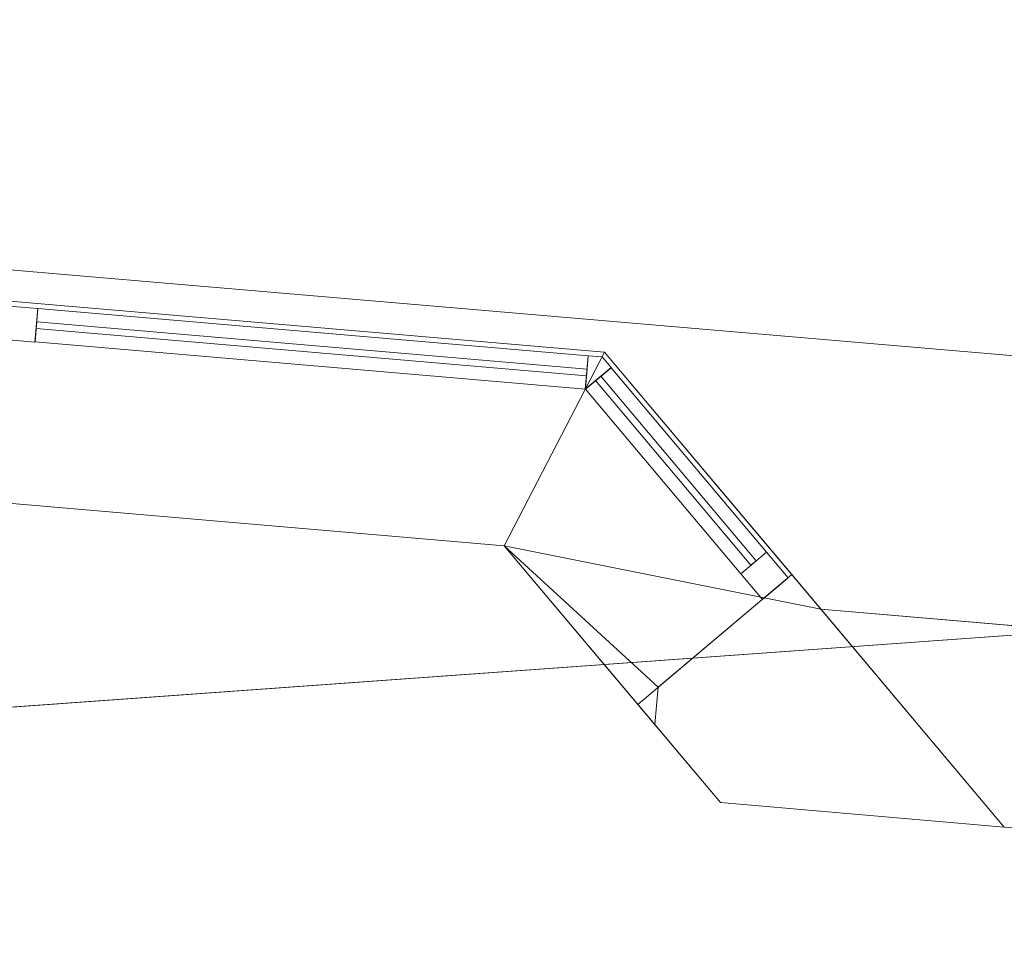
# Model space of a CAD drawing. Header units: millimetres. Extents: x -430348 to -225823, y -86243 to 5084.
# Tile 674 of 1056: x -366170 to -364704, y 71 to 1461. Entities that reach past the tile are written whole.
import ezdxf

# ---------------------------------------------------------------- set-up
doc = ezdxf.new("R2010")
doc.units = ezdxf.units.MM
for name, color, linetype, lineweight in [('A-GLAZ-CURT', 52, 'Continuous', 9), ('A-GLAZ-CWMG', 51, 'Continuous', 9), ('A-ROOF', 132, 'Continuous', 9), ('A-WALL', 113, 'Continuous', 9)]:
    doc.layers.add(name, color=color, linetype=linetype, lineweight=lineweight)

# ---------------------------------------------------------------- blocks, each defined once
blk = doc.blocks.new('System Panel - Glazed-518578-_3D_ Copy 1')
at = {"layer": 'A-GLAZ-CURT', "transparency": 33554471}
mesh = blk.add_polyface(dxfattribs=at)
corners = [(-411.3, 5), (-411.3, 5, 575), (411.3, 5, 575), (411.3, 5)]
mesh.append_faces([[corners[k] for k in face] for face in [(2, 3, 0, 1)]])
mesh = blk.add_polyface(dxfattribs=at)
corners = [(411.3, -5), (-411.3, -5), (-411.3, 5), (411.3, 5)]
mesh.append_faces([[corners[k] for k in face] for face in [(3, 0, 1, 2)]])
mesh = blk.add_polyface(dxfattribs=at)
corners = [(-411.3, -5, 575), (411.3, -5, 575), (411.3, 5, 575), (-411.3, 5, 575)]
mesh.append_faces([[corners[k] for k in face] for face in [(3, 0, 1, 2)]])
mesh = blk.add_polyface(dxfattribs=at)
corners = [(-411.3, -5), (-411.3, -5, 575), (-411.3, 5, 575), (-411.3, 5)]
mesh.append_faces([[corners[k] for k in face] for face in [(3, 0, 1, 2)]])
mesh = blk.add_polyface(dxfattribs=at)
corners = [(411.3, -5, 575), (411.3, -5), (411.3, 5), (411.3, 5, 575)]
mesh.append_faces([[corners[k] for k in face] for face in [(3, 0, 1, 2)]])
mesh = blk.add_polyface(dxfattribs=at)
corners = [(-411.3, -5), (411.3, -5), (411.3, -5, 575), (-411.3, -5, 575)]
mesh.append_faces([[corners[k] for k in face] for face in [(3, 0, 1, 2)]])
blk = doc.blocks.new('Quad Corner Mullion - Quad Mullion 1-518579-_3D_ Copy 1')
at = {"layer": 'A-GLAZ-CWMG'}
mesh = blk.add_polyface(dxfattribs=at)
corners = [(25, 10.4), (10.4, 25), (-10.4, 25), (-10.4, -25)]
mesh.append_faces([[corners[k] for k in face] for face in [(0, 1, 2, 3)]])
mesh = blk.add_polyface(dxfattribs=at)
corners = [(-10.4, 25), (10.4, 25), (10.4, 25, -650), (-10.4, 25, -650)]
mesh.append_faces([[corners[k] for k in face] for face in [(3, 0, 1, 2)]])
mesh = blk.add_polyface(dxfattribs=at)
corners = [(-10.4, -25), (-10.4, 25), (-10.4, 25, -650), (-10.4, -25, -650)]
mesh.append_faces([[corners[k] for k in face] for face in [(0, 1, 2, 3)]])
mesh = blk.add_polyface(dxfattribs=at)
corners = [(10.4, 25), (25, 10.4), (25, 10.4, -650), (10.4, 25, -650)]
mesh.append_faces([[corners[k] for k in face] for face in [(0, 1, 2, 3)]])
mesh = blk.add_polyface(dxfattribs=at)
corners = [(25, 10.4), (-10.4, -25), (-10.4, -25, -650), (25, 10.4, -650)]
mesh.append_faces([[corners[k] for k in face] for face in [(0, 1, 2, 3)]])
blk = doc.blocks.new('Rectangular Mullion - 50mm x 50mm-518576-_3D_ Copy 1')
at = {"layer": 'A-GLAZ-CWMG'}
mesh = blk.add_polyface(dxfattribs=at)
corners = [(0, 25), (-50, 25), (-50, -25), (0, -25)]
mesh.append_faces([[corners[k] for k in face] for face in [(3, 0, 1, 2)]])
mesh = blk.add_polyface(dxfattribs=at)
corners = [(0, 25, -822.6), (0, -25, -822.6), (-50, -25, -822.6), (-50, 25, -822.6)]
mesh.append_faces([[corners[k] for k in face] for face in [(0, 1, 2, 3)]])
mesh = blk.add_polyface(dxfattribs=at)
corners = [(-50, 25), (0, 25), (0, 25, -822.6), (-50, 25, -822.6)]
mesh.append_faces([[corners[k] for k in face] for face in [(0, 1, 2, 3)]])
mesh = blk.add_polyface(dxfattribs=at)
corners = [(-50, -25), (-50, 25), (-50, 25, -822.6), (-50, -25, -822.6)]
mesh.append_faces([[corners[k] for k in face] for face in [(0, 1, 2, 3)]])
mesh = blk.add_polyface(dxfattribs=at)
corners = [(0, 25), (0, -25), (0, -25, -822.6), (0, 25, -822.6)]
mesh.append_faces([[corners[k] for k in face] for face in [(0, 1, 2, 3)]])
mesh = blk.add_polyface(dxfattribs=at)
corners = [(0, -25), (-50, -25), (-50, -25, -822.6), (0, -25, -822.6)]
mesh.append_faces([[corners[k] for k in face] for face in [(0, 1, 2, 3)]])
blk = doc.blocks.new('System Panel - Glazed-518584-_3D_ Copy 1')
at = {"layer": 'A-GLAZ-CURT', "transparency": 33554471}
mesh = blk.add_polyface(dxfattribs=at)
corners = [(-179.6, 5), (-179.6, 5, 575), (179.6, 5, 575), (179.6, 5)]
mesh.append_faces([[corners[k] for k in face] for face in [(2, 3, 0, 1)]])
mesh = blk.add_polyface(dxfattribs=at)
corners = [(179.6, -5), (-179.6, -5), (-179.6, 5), (179.6, 5)]
mesh.append_faces([[corners[k] for k in face] for face in [(3, 0, 1, 2)]])
mesh = blk.add_polyface(dxfattribs=at)
corners = [(-179.6, -5, 575), (179.6, -5, 575), (179.6, 5, 575), (-179.6, 5, 575)]
mesh.append_faces([[corners[k] for k in face] for face in [(3, 0, 1, 2)]])
mesh = blk.add_polyface(dxfattribs=at)
corners = [(-179.6, -5), (-179.6, -5, 575), (-179.6, 5, 575), (-179.6, 5)]
mesh.append_faces([[corners[k] for k in face] for face in [(3, 0, 1, 2)]])
mesh = blk.add_polyface(dxfattribs=at)
corners = [(179.6, -5, 575), (179.6, -5), (179.6, 5), (179.6, 5, 575)]
mesh.append_faces([[corners[k] for k in face] for face in [(3, 0, 1, 2)]])
mesh = blk.add_polyface(dxfattribs=at)
corners = [(-179.6, -5), (179.6, -5), (179.6, -5, 575), (-179.6, -5, 575)]
mesh.append_faces([[corners[k] for k in face] for face in [(3, 0, 1, 2)]])
blk = doc.blocks.new('Rectangular Mullion - 50mm x 50mm-430066-_3D_ Copy 1')
at = {"layer": 'A-GLAZ-CWMG'}
mesh = blk.add_polyface(dxfattribs=at)
corners = [(0, 25), (-50, 25), (-50, -25), (0, -25)]
mesh.append_faces([[corners[k] for k in face] for face in [(2, 3, 0, 1)]])
mesh = blk.add_polyface(dxfattribs=at)
corners = [(-50, 25), (0, 25), (0, 25, -650), (-50, 25, -650)]
mesh.append_faces([[corners[k] for k in face] for face in [(0, 1, 2, 3)]])
mesh = blk.add_polyface(dxfattribs=at)
corners = [(-50, -25), (-50, 25), (-50, 25, -650), (-50, -25, -650)]
mesh.append_faces([[corners[k] for k in face] for face in [(0, 1, 2, 3)]])
mesh = blk.add_polyface(dxfattribs=at)
corners = [(0, 25), (0, -25), (0, -25, -650), (0, 25, -650)]
mesh.append_faces([[corners[k] for k in face] for face in [(0, 1, 2, 3)]])
mesh = blk.add_polyface(dxfattribs=at)
corners = [(0, -25), (-50, -25), (-50, -25, -650), (0, -25, -650)]
mesh.append_faces([[corners[k] for k in face] for face in [(0, 1, 2, 3)]])
blk = doc.blocks.new('Rectangular Mullion - 50mm x 50mm-518581-_3D_ Copy 1')
at = {"layer": 'A-GLAZ-CWMG'}
mesh = blk.add_polyface(dxfattribs=at)
corners = [(0, 25), (-50, 25), (-50, -25), (0, -25)]
mesh.append_faces([[corners[k] for k in face] for face in [(3, 0, 1, 2)]])
mesh = blk.add_polyface(dxfattribs=at)
corners = [(0, 25, -359.3), (0, -25, -359.3), (-50, -25, -359.3), (-50, 25, -359.3)]
mesh.append_faces([[corners[k] for k in face] for face in [(3, 0, 1, 2)]])
mesh = blk.add_polyface(dxfattribs=at)
corners = [(-50, 25), (0, 25), (0, 25, -359.3), (-50, 25, -359.3)]
mesh.append_faces([[corners[k] for k in face] for face in [(3, 0, 1, 2)]])
mesh = blk.add_polyface(dxfattribs=at)
corners = [(-50, -25), (-50, 25), (-50, 25, -359.3), (-50, -25, -359.3)]
mesh.append_faces([[corners[k] for k in face] for face in [(3, 0, 1, 2)]])
mesh = blk.add_polyface(dxfattribs=at)
corners = [(0, 25), (0, -25), (0, -25, -359.3), (0, 25, -359.3)]
mesh.append_faces([[corners[k] for k in face] for face in [(3, 0, 1, 2)]])
mesh = blk.add_polyface(dxfattribs=at)
corners = [(0, -25), (-50, -25), (-50, -25, -359.3), (0, -25, -359.3)]
mesh.append_faces([[corners[k] for k in face] for face in [(3, 0, 1, 2)]])
blk = doc.blocks.new('Rectangular Mullion - 50mm x 50mm-518582-_3D_ Copy 1')
at = {"layer": 'A-GLAZ-CWMG'}
mesh = blk.add_polyface(dxfattribs=at)
corners = [(0, 25), (-50, 25), (-50, -25), (0, -25)]
mesh.append_faces([[corners[k] for k in face] for face in [(2, 3, 0, 1)]])
mesh = blk.add_polyface(dxfattribs=at)
corners = [(0, 25, -359.3), (0, -25, -359.3), (-50, -25, -359.3), (-50, 25, -359.3)]
mesh.append_faces([[corners[k] for k in face] for face in [(0, 1, 2, 3)]])
mesh = blk.add_polyface(dxfattribs=at)
corners = [(-50, 25), (0, 25), (0, 25, -359.3), (-50, 25, -359.3)]
mesh.append_faces([[corners[k] for k in face] for face in [(3, 0, 1, 2)]])
mesh = blk.add_polyface(dxfattribs=at)
corners = [(-50, -25), (-50, 25), (-50, 25, -359.3), (-50, -25, -359.3)]
mesh.append_faces([[corners[k] for k in face] for face in [(3, 0, 1, 2)]])
mesh = blk.add_polyface(dxfattribs=at)
corners = [(0, 25), (0, -25), (0, -25, -359.3), (0, 25, -359.3)]
mesh.append_faces([[corners[k] for k in face] for face in [(3, 0, 1, 2)]])
mesh = blk.add_polyface(dxfattribs=at)
corners = [(0, -25), (-50, -25), (-50, -25, -359.3), (0, -25, -359.3)]
mesh.append_faces([[corners[k] for k in face] for face in [(3, 0, 1, 2)]])
blk = doc.blocks.new('Rectangular Mullion - 50mm x 50mm-518575-_3D_ Copy 1')
at = {"layer": 'A-GLAZ-CWMG'}
mesh = blk.add_polyface(dxfattribs=at)
corners = [(0, 25), (-50, 25), (-50, -25), (0, -25)]
mesh.append_faces([[corners[k] for k in face] for face in [(2, 3, 0, 1)]])
mesh = blk.add_polyface(dxfattribs=at)
corners = [(0, 25, -822.6), (0, -25, -822.6), (-50, -25, -822.6), (-50, 25, -822.6)]
mesh.append_faces([[corners[k] for k in face] for face in [(0, 1, 2, 3)]])
mesh = blk.add_polyface(dxfattribs=at)
corners = [(-50, 25), (0, 25), (0, 25, -822.6), (-50, 25, -822.6)]
mesh.append_faces([[corners[k] for k in face] for face in [(0, 1, 2, 3)]])
mesh = blk.add_polyface(dxfattribs=at)
corners = [(-50, -25), (-50, 25), (-50, 25, -822.6), (-50, -25, -822.6)]
mesh.append_faces([[corners[k] for k in face] for face in [(0, 1, 2, 3)]])
mesh = blk.add_polyface(dxfattribs=at)
corners = [(0, 25), (0, -25), (0, -25, -822.6), (0, 25, -822.6)]
mesh.append_faces([[corners[k] for k in face] for face in [(0, 1, 2, 3)]])
mesh = blk.add_polyface(dxfattribs=at)
corners = [(0, -25), (-50, -25), (-50, -25, -822.6), (0, -25, -822.6)]
mesh.append_faces([[corners[k] for k in face] for face in [(0, 1, 2, 3)]])
blk = doc.blocks.new('Quad Corner Mullion - Quad Mullion 1-518596-_3D_ Copy 1')
at = {"layer": 'A-GLAZ-CWMG'}
mesh = blk.add_polyface(dxfattribs=at)
corners = [(25, 10.4, -650), (-10.4, -25, -650), (-10.4, 25, -650), (10.4, 25, -650)]
mesh.append_faces([[corners[k] for k in face] for face in [(2, 3, 0, 1)]])
mesh = blk.add_polyface(dxfattribs=at)
corners = [(-10.4, 25), (10.4, 25), (10.4, 25, -650), (-10.4, 25, -650)]
mesh.append_faces([[corners[k] for k in face] for face in [(3, 0, 1, 2)]])
mesh = blk.add_polyface(dxfattribs=at)
corners = [(-10.4, -25), (-10.4, 25), (-10.4, 25, -650), (-10.4, -25, -650)]
mesh.append_faces([[corners[k] for k in face] for face in [(3, 0, 1, 2)]])
mesh = blk.add_polyface(dxfattribs=at)
corners = [(10.4, 25), (25, 10.4), (25, 10.4, -650), (10.4, 25, -650)]
mesh.append_faces([[corners[k] for k in face] for face in [(0, 1, 2, 3)]])
mesh = blk.add_polyface(dxfattribs=at)
corners = [(25, 10.4), (-10.4, -25), (-10.4, -25, -650), (25, 10.4, -650)]
mesh.append_faces([[corners[k] for k in face] for face in [(3, 0, 1, 2)]])
blk = doc.blocks.new('Rectangular Mullion - 50mm x 50mm-386504-_3D_ Copy 1')
at = {"layer": 'A-GLAZ-CWMG'}
mesh = blk.add_polyface(dxfattribs=at)
corners = [(0, 25, -650), (0, -25, -650), (-50, -25, -650), (-50, 25, -650)]
mesh.append_faces([[corners[k] for k in face] for face in [(3, 0, 1, 2)]])
mesh = blk.add_polyface(dxfattribs=at)
corners = [(-50, 25), (0, 25), (0, 25, -650), (-50, 25, -650)]
mesh.append_faces([[corners[k] for k in face] for face in [(3, 0, 1, 2)]])
mesh = blk.add_polyface(dxfattribs=at)
corners = [(-50, -25), (-50, 25), (-50, 25, -650), (-50, -25, -650)]
mesh.append_faces([[corners[k] for k in face] for face in [(3, 0, 1, 2)]])
mesh = blk.add_polyface(dxfattribs=at)
corners = [(0, 25), (0, -25), (0, -25, -650), (0, 25, -650)]
mesh.append_faces([[corners[k] for k in face] for face in [(3, 0, 1, 2)]])
mesh = blk.add_polyface(dxfattribs=at)
corners = [(0, -25), (-50, -25), (-50, -25, -650), (0, -25, -650)]
mesh.append_faces([[corners[k] for k in face] for face in [(3, 0, 1, 2)]])
blk = doc.blocks.new('Rectangular Mullion - 50mm x 50mm-386276-_3D_ Copy 1')
at = {"layer": 'A-GLAZ-CWMG'}
mesh = blk.add_polyface(dxfattribs=at)
corners = [(25, 25), (-25, 25), (-25, -25), (25, -25)]
mesh.append_faces([[corners[k] for k in face] for face in [(2, 3, 0, 1)]])
mesh = blk.add_polyface(dxfattribs=at)
corners = [(-25, 25), (25, 25), (25, 25, -650), (-25, 25, -650)]
mesh.append_faces([[corners[k] for k in face] for face in [(3, 0, 1, 2)]])
mesh = blk.add_polyface(dxfattribs=at)
corners = [(-25, -25), (-25, 25), (-25, 25, -650), (-25, -25, -650)]
mesh.append_faces([[corners[k] for k in face] for face in [(3, 0, 1, 2)]])
mesh = blk.add_polyface(dxfattribs=at)
corners = [(25, 25), (25, -25), (25, -25, -650), (25, 25, -650)]
mesh.append_faces([[corners[k] for k in face] for face in [(3, 0, 1, 2)]])
mesh = blk.add_polyface(dxfattribs=at)
corners = [(25, -25), (-25, -25), (-25, -25, -650), (25, -25, -650)]
mesh.append_faces([[corners[k] for k in face] for face in [(3, 0, 1, 2)]])
blk = doc.blocks.new('Rectangular Mullion - 50mm x 50mm-518577-_3D_ Copy 1')
at = {"layer": 'A-GLAZ-CWMG'}
mesh = blk.add_polyface(dxfattribs=at)
corners = [(25, 25), (-25, 25), (-25, -25), (25, -25)]
mesh.append_faces([[corners[k] for k in face] for face in [(2, 3, 0, 1)]])
mesh = blk.add_polyface(dxfattribs=at)
corners = [(25, 25, -822.6), (25, -25, -822.6), (-25, -25, -822.6), (-25, 25, -822.6)]
mesh.append_faces([[corners[k] for k in face] for face in [(0, 1, 2, 3)]])
mesh = blk.add_polyface(dxfattribs=at)
corners = [(-25, 25), (25, 25), (25, 25, -822.6), (-25, 25, -822.6)]
mesh.append_faces([[corners[k] for k in face] for face in [(0, 1, 2, 3)]])
mesh = blk.add_polyface(dxfattribs=at)
corners = [(-25, -25), (-25, 25), (-25, 25, -822.6), (-25, -25, -822.6)]
mesh.append_faces([[corners[k] for k in face] for face in [(0, 1, 2, 3)]])
mesh = blk.add_polyface(dxfattribs=at)
corners = [(25, 25), (25, -25), (25, -25, -822.6), (25, 25, -822.6)]
mesh.append_faces([[corners[k] for k in face] for face in [(0, 1, 2, 3)]])
mesh = blk.add_polyface(dxfattribs=at)
corners = [(25, -25), (-25, -25), (-25, -25, -822.6), (25, -25, -822.6)]
mesh.append_faces([[corners[k] for k in face] for face in [(0, 1, 2, 3)]])
blk = doc.blocks.new('Rectangular Mullion - 50mm x 50mm-430063-_3D_ Copy 1')
at = {"layer": 'A-GLAZ-CWMG'}
mesh = blk.add_polyface(dxfattribs=at)
corners = [(25, 25, -650), (25, -25, -650), (-25, -25, -650), (-25, 25, -650)]
mesh.append_faces([[corners[k] for k in face] for face in [(0, 1, 2, 3)]])
mesh = blk.add_polyface(dxfattribs=at)
corners = [(-25, 25), (25, 25), (25, 25, -650), (-25, 25, -650)]
mesh.append_faces([[corners[k] for k in face] for face in [(0, 1, 2, 3)]])
mesh = blk.add_polyface(dxfattribs=at)
corners = [(-25, -25), (-25, 25), (-25, 25, -650), (-25, -25, -650)]
mesh.append_faces([[corners[k] for k in face] for face in [(0, 1, 2, 3)]])
mesh = blk.add_polyface(dxfattribs=at)
corners = [(25, 25), (25, -25), (25, -25, -650), (25, 25, -650)]
mesh.append_faces([[corners[k] for k in face] for face in [(0, 1, 2, 3)]])
mesh = blk.add_polyface(dxfattribs=at)
corners = [(25, -25), (-25, -25), (-25, -25, -650), (25, -25, -650)]
mesh.append_faces([[corners[k] for k in face] for face in [(0, 1, 2, 3)]])
blk = doc.blocks.new('Rectangular Mullion - 50mm x 50mm-518583-_3D_ Copy 1')
at = {"layer": 'A-GLAZ-CWMG'}
mesh = blk.add_polyface(dxfattribs=at)
corners = [(25, 25), (-25, 25), (-25, -25), (25, -25)]
mesh.append_faces([[corners[k] for k in face] for face in [(2, 3, 0, 1)]])
mesh = blk.add_polyface(dxfattribs=at)
corners = [(25, 25, -359.3), (25, -25, -359.3), (-25, -25, -359.3), (-25, 25, -359.3)]
mesh.append_faces([[corners[k] for k in face] for face in [(0, 1, 2, 3)]])
mesh = blk.add_polyface(dxfattribs=at)
corners = [(-25, 25), (25, 25), (25, 25, -359.3), (-25, 25, -359.3)]
mesh.append_faces([[corners[k] for k in face] for face in [(3, 0, 1, 2)]])
mesh = blk.add_polyface(dxfattribs=at)
corners = [(-25, -25), (-25, 25), (-25, 25, -359.3), (-25, -25, -359.3)]
mesh.append_faces([[corners[k] for k in face] for face in [(3, 0, 1, 2)]])
mesh = blk.add_polyface(dxfattribs=at)
corners = [(25, 25), (25, -25), (25, -25, -359.3), (25, 25, -359.3)]
mesh.append_faces([[corners[k] for k in face] for face in [(3, 0, 1, 2)]])
mesh = blk.add_polyface(dxfattribs=at)
corners = [(25, -25), (-25, -25), (-25, -25, -359.3), (25, -25, -359.3)]
mesh.append_faces([[corners[k] for k in face] for face in [(3, 0, 1, 2)]])

msp = doc.modelspace()

# ---------------------------------------------------------------- block references
at = {"layer": 'A-GLAZ-CURT', "transparency": 33554471}
for name, p, rotation in [('System Panel - Glazed-518578-_3D_ Copy 1', (-365735.2, 971.2, 61847.6), 175.0947647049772), ('System Panel - Glazed-518578-_3D_ Copy 1', (-365735.2, 971.2, 59347.6), 175.0947647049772), ('System Panel - Glazed-518578-_3D_ Copy 1', (-365735.2, 971.2, 59972.6), 175.0947647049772), ('System Panel - Glazed-518578-_3D_ Copy 1', (-365735.2, 971.2, 62472.6), 175.0947647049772), ('System Panel - Glazed-518584-_3D_ Copy 1', (-365192.7, 789.8, 61847.6), 130.0947647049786), ('System Panel - Glazed-518584-_3D_ Copy 1', (-365192.7, 789.8, 59347.6), 130.0947647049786), ('System Panel - Glazed-518584-_3D_ Copy 1', (-365192.7, 789.8, 62472.6), 130.0947647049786), ('System Panel - Glazed-518584-_3D_ Copy 1', (-365192.7, 789.8, 59972.6), 130.0947647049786)]:
    msp.add_blockref(name, p, dxfattribs=dict(at, rotation=rotation))
at = {"layer": 'A-GLAZ-CWMG', "extrusion": (0, 0, -1), "rotation": 4.905235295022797}
for name, p in [('Rectangular Mullion - 50mm x 50mm-386276-_3D_ Copy 1', (366169.9, 1008.5, -61797.6)), ('Rectangular Mullion - 50mm x 50mm-430063-_3D_ Copy 1', (366169.9, 1008.5, -62447.6)), ('Rectangular Mullion - 50mm x 50mm-386276-_3D_ Copy 1', (366169.9, 1008.5, -59297.6)), ('Rectangular Mullion - 50mm x 50mm-430063-_3D_ Copy 1', (366169.9, 1008.5, -59947.6))]:
    msp.add_blockref(name, p, dxfattribs=at)
at = {"layer": 'A-GLAZ-CWMG', "extrusion": (0.996337, -0.085508, 0), "rotation": 270}
for p in [(-30305.6, 61797.6, -364067.4), (-30305.6, 59297.6, -364067.4)]:
    msp.add_blockref('Rectangular Mullion - 50mm x 50mm-518576-_3D_ Copy 1', p, dxfattribs=at)
at = {"layer": 'A-GLAZ-CWMG', "extrusion": (-0.996337, 0.085508, 0), "rotation": 90}
for name, p in [('Rectangular Mullion - 50mm x 50mm-518575-_3D_ Copy 1', (30305.6, 63097.6, 364890)), ('Rectangular Mullion - 50mm x 50mm-518575-_3D_ Copy 1', (30305.6, 60597.6, 364890)), ('Rectangular Mullion - 50mm x 50mm-518577-_3D_ Copy 1', (30305.6, 62447.6, 364890)), ('Rectangular Mullion - 50mm x 50mm-518577-_3D_ Copy 1', (30305.6, 59947.6, 364890))]:
    msp.add_blockref(name, p, dxfattribs=at)
at = {"layer": 'A-GLAZ-CWMG'}
for name, p, rotation in [('Quad Corner Mullion - Quad Mullion 1-518579-_3D_ Copy 1', (-365315.1, 935.2, 63097.6), 355.0947647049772), ('Quad Corner Mullion - Quad Mullion 1-518579-_3D_ Copy 1', (-365315.1, 935.2, 60597.6), 355.0947647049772), ('Quad Corner Mullion - Quad Mullion 1-518596-_3D_ Copy 1', (-365315.1, 935.2, 59947.6), 355.0947647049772), ('Quad Corner Mullion - Quad Mullion 1-518596-_3D_ Copy 1', (-365315.1, 935.2, 62447.6), 355.0947647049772), ('Rectangular Mullion - 50mm x 50mm-430066-_3D_ Copy 1', (-365044.8, 614.2, 63097.6), 310.0947647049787), ('Rectangular Mullion - 50mm x 50mm-430066-_3D_ Copy 1', (-365044.8, 614.2, 60597.6), 310.0947647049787), ('Rectangular Mullion - 50mm x 50mm-386504-_3D_ Copy 1', (-365044.8, 614.2, 62447.6), 310.0947647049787), ('Rectangular Mullion - 50mm x 50mm-386504-_3D_ Copy 1', (-365044.8, 614.2, 59947.6), 310.0947647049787)]:
    msp.add_blockref(name, p, dxfattribs=dict(at, rotation=rotation))
at = {"layer": 'A-GLAZ-CWMG', "extrusion": (-0.644054, 0.76498, 0), "rotation": 90}
for name, p in [('Rectangular Mullion - 50mm x 50mm-518581-_3D_ Copy 1', (278856.5, 63097.6, 235987.6)), ('Rectangular Mullion - 50mm x 50mm-518581-_3D_ Copy 1', (278856.5, 60597.6, 235987.6)), ('Rectangular Mullion - 50mm x 50mm-518583-_3D_ Copy 1', (278856.5, 62447.6, 235987.6)), ('Rectangular Mullion - 50mm x 50mm-518583-_3D_ Copy 1', (278856.5, 59947.6, 235987.6))]:
    msp.add_blockref(name, p, dxfattribs=at)
at = {"layer": 'A-GLAZ-CWMG', "extrusion": (0.644054, -0.76498, 0), "rotation": 270}
for p in [(-278856.5, 61797.6, -235628.3), (-278856.5, 59297.6, -235628.3)]:
    msp.add_blockref('Rectangular Mullion - 50mm x 50mm-518582-_3D_ Copy 1', p, dxfattribs=at)

# ---------------------------------------------------------------- meshes
at = {"layer": 'A-ROOF'}
mesh = msp.add_polyface(dxfattribs=at)
corners = [(-386722.6, 2851.6, 63097.6), (-386722.6, 2851.6, 63197.6), (-362053.3, 734.5, 63197.6), (-362053.3, 734.5, 63097.6)]
mesh.append_faces([[corners[k] for k in face] for face in [(1, 2, 3, 0)]])
mesh = msp.add_polyface(dxfattribs=at)
corners = [(-362053.3, 734.5, 63197.6), (-386722.6, 2851.6, 63197.6), (-383374.5, -921.7, 65747.6), (-381211.9, -1107.3, 65747.6), (-381160.7, -509.8, 65307.3), (-380343.7, -579.9, 65307.3), (-380394.9, -1177.5, 65747.6), (-368877.3, -2165.9, 65747.6), (-368830.1, -1616.2, 65342.5), (-368013.1, -1686.3, 65342.5), (-368060.3, -2236, 65747.6), (-365938.6, -2418.1, 65747.6)]
mesh.append_faces([[corners[k] for k in face] for face in [(4, 1, 2, 3)]], dxfattribs={"vtx0": -1})
mesh.append_faces([[corners[k] for k in face] for face in [(1, 4, 5, 0)]], dxfattribs={"vtx0": -1, "vtx2": -1})
mesh.append_faces([[corners[k] for k in face] for face in [(11, 0, 9, 10)]], dxfattribs={"vtx1": -1})
mesh.append_faces([[corners[k] for k in face] for face in [(8, 9, 0, 5)]], dxfattribs={"vtx1": -1, "vtx2": -1, "vtx3": -1})
mesh.append_faces([[corners[k] for k in face] for face in [(6, 7, 8, 5)]], dxfattribs={"vtx2": -1})
mesh = msp.add_polyface(dxfattribs=at)
corners = [(-386722.6, 2851.6, 63097.6), (-362053.3, 734.5, 63097.6), (-365938.6, -2418.1, 65647.6), (-368060.3, -2236, 65647.6), (-368013.1, -1686.3, 65242.5), (-368830.1, -1616.2, 65242.5), (-368877.3, -2165.9, 65647.6), (-380394.9, -1177.5, 65647.6), (-380343.7, -579.9, 65207.3), (-381160.7, -509.8, 65207.3), (-381211.9, -1107.3, 65647.6), (-383374.5, -921.7, 65647.6)]
mesh.append_faces([[corners[k] for k in face] for face in [(4, 1, 2, 3)]], dxfattribs={"vtx0": -1})
mesh.append_faces([[corners[k] for k in face] for face in [(1, 4, 5, 8)]], dxfattribs={"vtx0": -1, "vtx2": -1, "vtx3": -1})
mesh.append_faces([[corners[k] for k in face] for face in [(11, 0, 9, 10)]], dxfattribs={"vtx1": -1})
mesh.append_faces([[corners[k] for k in face] for face in [(8, 9, 0, 1)]], dxfattribs={"vtx1": -1, "vtx3": -1})
mesh.append_faces([[corners[k] for k in face] for face in [(5, 6, 7, 8)]], dxfattribs={"vtx3": -1})
mesh = msp.add_polyface(dxfattribs=at)
corners = [(-362651.8, -6239.9, 63197.6), (-362053.3, 734.5, 63197.6), (-365938.6, -2418.1, 65747.6)]
mesh.append_faces([[corners[k] for k in face] for face in [(0, 1, 2)]])
mesh = msp.add_polyface(dxfattribs=at)
corners = [(-362053.3, 734.5, 63097.6), (-362651.8, -6239.9, 63097.6), (-365938.6, -2418.1, 65647.6)]
mesh.append_faces([[corners[k] for k in face] for face in [(2, 0, 1)]])
at = {"layer": 'A-WALL'}
mesh = msp.add_polyface(dxfattribs=at)
corners = [(-365298.9, 966.4, 58197.6), (-367035.4, 1115.4, 58197.6), (-367035.4, 1115.4, 59297.6), (-365298.9, 966.4, 59297.6), (-365298.9, 966.4, 60597.6), (-367035.4, 1115.4, 60597.6), (-367035.4, 1115.4, 61797.6), (-365298.9, 966.4, 61797.6), (-367035.4, 1115.4, 63131.7), (-365298.9, 966.4, 63131.7), (-365298.9, 966.4, 63097.6), (-367035.4, 1115.4, 63097.6)]
mesh.append_faces([[corners[k] for k in face] for face in [(2, 3, 0, 1), (6, 7, 4, 5), (9, 10, 11, 8)]])
mesh = msp.add_polyface(dxfattribs=at)
corners = [(-367035.4, 1115.4, 58197.6), (-365298.9, 966.4, 58197.6), (-365448.3, 678.1, 58197.6), (-366937.2, 805.9, 58197.6)]
mesh.append_faces([[corners[k] for k in face] for face in [(0, 1, 2, 3)]])
mesh = msp.add_polyface(dxfattribs=at)
corners = [(-365298.9, 966.4, 63097.6), (-365448.3, 678.1, 63097.6), (-366937.2, 805.9, 63097.6), (-367035.4, 1115.4, 63097.6)]
mesh.append_faces([[corners[k] for k in face] for face in [(1, 2, 3, 0)]])
mesh = msp.add_polyface(dxfattribs=at)
corners = [(-365448.3, 678.1, 61797.6), (-365298.9, 966.4, 61797.6), (-367035.4, 1115.4, 61797.6), (-366937.2, 805.9, 61797.6)]
mesh.append_faces([[corners[k] for k in face] for face in [(2, 3, 0, 1)]])
mesh = msp.add_polyface(dxfattribs=at)
corners = [(-365298.9, 966.4, 60597.6), (-365448.3, 678.1, 60597.6), (-366937.2, 805.9, 60597.6), (-367035.4, 1115.4, 60597.6)]
mesh.append_faces([[corners[k] for k in face] for face in [(1, 2, 3, 0)]])
mesh = msp.add_polyface(dxfattribs=at)
corners = [(-365448.3, 678.1, 59297.6), (-365298.9, 966.4, 59297.6), (-367035.4, 1115.4, 59297.6), (-366937.2, 805.9, 59297.6)]
mesh.append_faces([[corners[k] for k in face] for face in [(2, 3, 0, 1)]])
mesh = msp.add_polyface(dxfattribs=at)
corners = [(-365298.9, 966.4, 63131.7), (-367035.4, 1115.4, 63131.7), (-366937.2, 805.9, 63352), (-365448.3, 678.1, 63352)]
mesh.append_faces([[corners[k] for k in face] for face in [(3, 0, 1, 2)]])
mesh = msp.add_polyface(dxfattribs=at)
corners = [(-365298.9, 966.4, 58197.6), (-364976.8, 583.9, 58197.6), (-364703.6, 259.3, 58197.6), (-365126.3, 295.6, 58197.6), (-365448.3, 678.1, 58197.6)]
mesh.append_faces([[corners[k] for k in face] for face in [(1, 4, 0)]], dxfattribs={"vtx0": -1})
mesh.append_faces([[corners[k] for k in face] for face in [(3, 4, 1, 2)]], dxfattribs={"vtx1": -1})
mesh = msp.add_polyface(dxfattribs=at)
corners = [(-365298.9, 966.4, 58197.6), (-365448.3, 678.1, 58197.6), (-365448.3, 678.1, 59297.6), (-365298.9, 966.4, 59297.6), (-365298.9, 966.4, 60597.6), (-365448.3, 678.1, 60597.6), (-365448.3, 678.1, 61797.6), (-365298.9, 966.4, 61797.6), (-365298.9, 966.4, 63097.6), (-365448.3, 678.1, 63097.6), (-365448.3, 678.1, 63352), (-365298.9, 966.4, 63131.7)]
mesh.append_faces([[corners[k] for k in face] for face in [(3, 0, 1, 2), (7, 4, 5, 6), (11, 8, 9, 10)]])
mesh = msp.add_polyface(dxfattribs=at)
corners = [(-365019.9, 635.1, 63097.6), (-365219.3, 467.3, 63097.6), (-365224, 411.7, 63097.6), (-365448.3, 678.1, 63097.6), (-365298.9, 966.4, 63097.6)]
mesh.append_faces([[corners[k] for k in face] for face in [(1, 2, 3)]], dxfattribs={"vtx2": -1})
mesh.append_faces([[corners[k] for k in face] for face in [(3, 4, 0, 1)]], dxfattribs={"vtx3": -1})
mesh = msp.add_polyface(dxfattribs=at)
corners = [(-365224, 411.7, 61797.6), (-365219.3, 467.3, 61797.6), (-365019.9, 635.1, 61797.6), (-365298.9, 966.4, 61797.6), (-365448.3, 678.1, 61797.6)]
mesh.append_faces([[corners[k] for k in face] for face in [(1, 4, 0), (4, 1, 2, 3)]], dxfattribs={"vtx0": -1})
mesh = msp.add_polyface(dxfattribs=at)
corners = [(-365019.9, 635.1, 60597.6), (-365249.4, 441.9, 60597.6), (-365448.3, 678.1, 60597.6), (-365298.9, 966.4, 60597.6)]
mesh.append_faces([[corners[k] for k in face] for face in [(0, 1, 2, 3)]])
mesh = msp.add_polyface(dxfattribs=at)
corners = [(-365249.4, 441.9, 59297.6), (-365019.9, 635.1, 59297.6), (-365298.9, 966.4, 59297.6), (-365448.3, 678.1, 59297.6)]
mesh.append_faces([[corners[k] for k in face] for face in [(3, 0, 1, 2)]])
mesh = msp.add_polyface(dxfattribs=at)
corners = [(-364703.6, 259.3, 63611.5), (-364976.8, 583.9, 63391.3), (-365298.9, 966.4, 63131.7), (-365448.3, 678.1, 63352), (-365126.3, 295.6, 63611.5)]
mesh.append_faces([[corners[k] for k in face] for face in [(3, 1, 2)]], dxfattribs={"vtx0": -1})
mesh.append_faces([[corners[k] for k in face] for face in [(4, 0, 1, 3)]], dxfattribs={"vtx2": -1})
mesh = msp.add_polyface(dxfattribs=at)
corners = [(-365448.3, 678.1, 58197.6), (-365298.9, 966.4, 58197.6), (-365298.9, 966.4, 59297.6), (-365448.3, 678.1, 59297.6), (-365448.3, 678.1, 63352), (-365448.3, 678.1, 63097.6), (-365298.9, 966.4, 63097.6), (-365298.9, 966.4, 63131.7), (-365298.9, 966.4, 61797.6), (-365448.3, 678.1, 61797.6), (-365448.3, 678.1, 60597.6), (-365298.9, 966.4, 60597.6)]
mesh.append_faces([[corners[k] for k in face] for face in [(2, 3, 0, 1), (7, 4, 5, 6), (9, 10, 11, 8)]])
mesh = msp.add_polyface(dxfattribs=at)
corners = [(-364703.6, 259.3, 58197.6), (-364976.8, 583.9, 58197.6), (-365298.9, 966.4, 58197.6), (-365298.9, 966.4, 59297.6), (-365019.9, 635.1, 59297.6), (-365019.9, 635.1, 60597.6), (-365298.9, 966.4, 60597.6), (-365298.9, 966.4, 61797.6), (-365019.9, 635.1, 61797.6), (-365019.9, 635.1, 63097.6), (-365298.9, 966.4, 63097.6), (-365298.9, 966.4, 63131.7), (-364976.8, 583.9, 63391.3), (-364703.6, 259.3, 63611.5)]
mesh.append_faces([[corners[k] for k in face] for face in [(5, 8, 13, 0)]], dxfattribs={"vtx0": -1, "vtx1": -1, "vtx3": -1})
mesh.append_faces([[corners[k] for k in face] for face in [(0, 4, 5), (9, 12, 13, 8)]], dxfattribs={"vtx0": -1, "vtx2": -1})
mesh.append_faces([[corners[k] for k in face] for face in [(4, 0, 1, 2)]], dxfattribs={"vtx0": -1, "vtx3": -1})
mesh.append_faces([[corners[k] for k in face] for face in [(7, 8, 5, 6), (3, 4, 2)]], dxfattribs={"vtx1": -1})
mesh.append_faces([[corners[k] for k in face] for face in [(9, 10, 11, 12)]], dxfattribs={"vtx3": -1})
mesh = msp.add_polyface(dxfattribs=at)
corners = [(-366937.2, 805.9, 58197.6), (-365448.3, 678.1, 58197.6), (-365448.3, 678.1, 59297.6), (-366937.2, 805.9, 59297.6), (-366937.2, 805.9, 60597.6), (-365448.3, 678.1, 60597.6), (-365448.3, 678.1, 61797.6), (-366937.2, 805.9, 61797.6), (-366937.2, 805.9, 63097.6), (-365448.3, 678.1, 63097.6), (-365448.3, 678.1, 63352), (-366937.2, 805.9, 63352)]
mesh.append_faces([[corners[k] for k in face] for face in [(2, 3, 0, 1), (7, 4, 5, 6), (11, 8, 9, 10)]])
mesh = msp.add_polyface(dxfattribs=at)
corners = [(-365448.3, 678.1, 58197.6), (-365126.3, 295.6, 58197.6), (-365126.3, 295.6, 63611.5), (-365448.3, 678.1, 63352), (-365448.3, 678.1, 63097.6), (-365224, 411.7, 63097.6), (-365224, 411.7, 61797.6), (-365448.3, 678.1, 61797.6), (-365448.3, 678.1, 60597.6), (-365249.4, 441.9, 60597.6), (-365249.4, 441.9, 59297.6), (-365448.3, 678.1, 59297.6)]
mesh.append_faces([[corners[k] for k in face] for face in [(2, 5, 6, 1)]], dxfattribs={"vtx0": -1, "vtx2": -1})
mesh.append_faces([[corners[k] for k in face] for face in [(9, 10, 1, 6)]], dxfattribs={"vtx1": -1, "vtx2": -1, "vtx3": -1})
mesh.append_faces([[corners[k] for k in face] for face in [(3, 4, 5, 2), (7, 8, 9, 6)]], dxfattribs={"vtx2": -1})
mesh.append_faces([[corners[k] for k in face] for face in [(10, 11, 0, 1)]], dxfattribs={"vtx3": -1})
mesh = msp.add_polyface(dxfattribs=at)
corners = [(-365019.9, 635.1, 59297.6), (-365249.4, 441.9, 59297.6), (-365249.4, 441.9, 60597.6), (-365019.9, 635.1, 60597.6)]
mesh.append_faces([[corners[k] for k in face] for face in [(1, 2, 3, 0)]])
mesh = msp.add_polyface(dxfattribs=at)
corners = [(-365019.9, 635.1, 63097.6), (-365019.9, 635.1, 61797.6), (-365219.3, 467.3, 61797.6), (-365219.3, 467.3, 63097.6)]
mesh.append_faces([[corners[k] for k in face] for face in [(2, 3, 0, 1)]])
mesh = msp.add_polyface(dxfattribs=at)
corners = [(-362486, 370.1, 58197.6), (-364976.8, 583.9, 58197.6), (-364976.8, 583.9, 63391.3), (-362500.7, 371.4, 63391.3), (-362486, 370.1, 63380.8), (-363831.1, 485.6, 63097.6), (-363831.1, 485.6, 61797.6), (-363133.6, 425.7, 61797.6), (-363133.6, 425.7, 63097.6), (-363930.7, 494.1, 60747.6), (-363930.7, 494.1, 58447.6), (-363083.8, 421.4, 58447.6), (-363083.8, 421.4, 60747.6)]
mesh.append_faces([[corners[k] for k in face] for face in [(4, 12, 7, 8)]], dxfattribs={"vtx0": -1, "vtx1": -1, "vtx3": -1})
mesh.append_faces([[corners[k] for k in face] for face in [(0, 11, 12, 4), (5, 2, 3)]], dxfattribs={"vtx0": -1, "vtx2": -1})
mesh.append_faces([[corners[k] for k in face] for face in [(2, 5, 6, 9)]], dxfattribs={"vtx0": -1, "vtx2": -1, "vtx3": -1})
mesh.append_faces([[corners[k] for k in face] for face in [(10, 11, 0, 1), (3, 4, 8, 5), (9, 10, 1, 2), (12, 9, 6, 7)]], dxfattribs={"vtx1": -1, "vtx3": -1})
mesh = msp.add_polyface(dxfattribs=at)
corners = [(-362511.6, 71.2, 58197.6), (-362810.6, 96.9, 58197.6), (-364703.6, 259.3, 58197.6), (-364976.8, 583.9, 58197.6), (-362486, 370.1, 58197.6)]
mesh.append_faces([[corners[k] for k in face] for face in [(0, 1, 4)]], dxfattribs={"vtx1": -1})
mesh.append_faces([[corners[k] for k in face] for face in [(2, 3, 4, 1)]], dxfattribs={"vtx2": -1})
mesh = msp.add_polyface(dxfattribs=at)
corners = [(-364703.6, 259.3, 58197.6), (-364703.6, 259.3, 63611.5), (-364976.8, 583.9, 63391.3), (-364976.8, 583.9, 58197.6)]
mesh.append_faces([[corners[k] for k in face] for face in [(0, 1, 2, 3)]])
mesh = msp.add_polyface(dxfattribs=at)
corners = [(-364976.8, 583.9, 63391.3), (-364703.6, 259.3, 63611.5), (-362836.3, 99.1, 63611.5), (-362500.7, 371.4, 63391.3)]
mesh.append_faces([[corners[k] for k in face] for face in [(2, 3, 0, 1)]])
mesh = msp.add_polyface(dxfattribs=at)
corners = [(-365219.3, 467.3, 61797.6), (-365224, 411.7, 61797.6), (-365224, 411.7, 63097.6), (-365219.3, 467.3, 63097.6)]
mesh.append_faces([[corners[k] for k in face] for face in [(0, 1, 2, 3)]])
mesh = msp.add_polyface(dxfattribs=at)
corners = [(-364703.6, 259.3, 58197.6), (-364703.6, 259.3, 63611.5), (-365126.3, 295.6, 63611.5), (-365126.3, 295.6, 58197.6)]
mesh.append_faces([[corners[k] for k in face] for face in [(1, 2, 3, 0)]])

doc.saveas('drawing.dxf')
